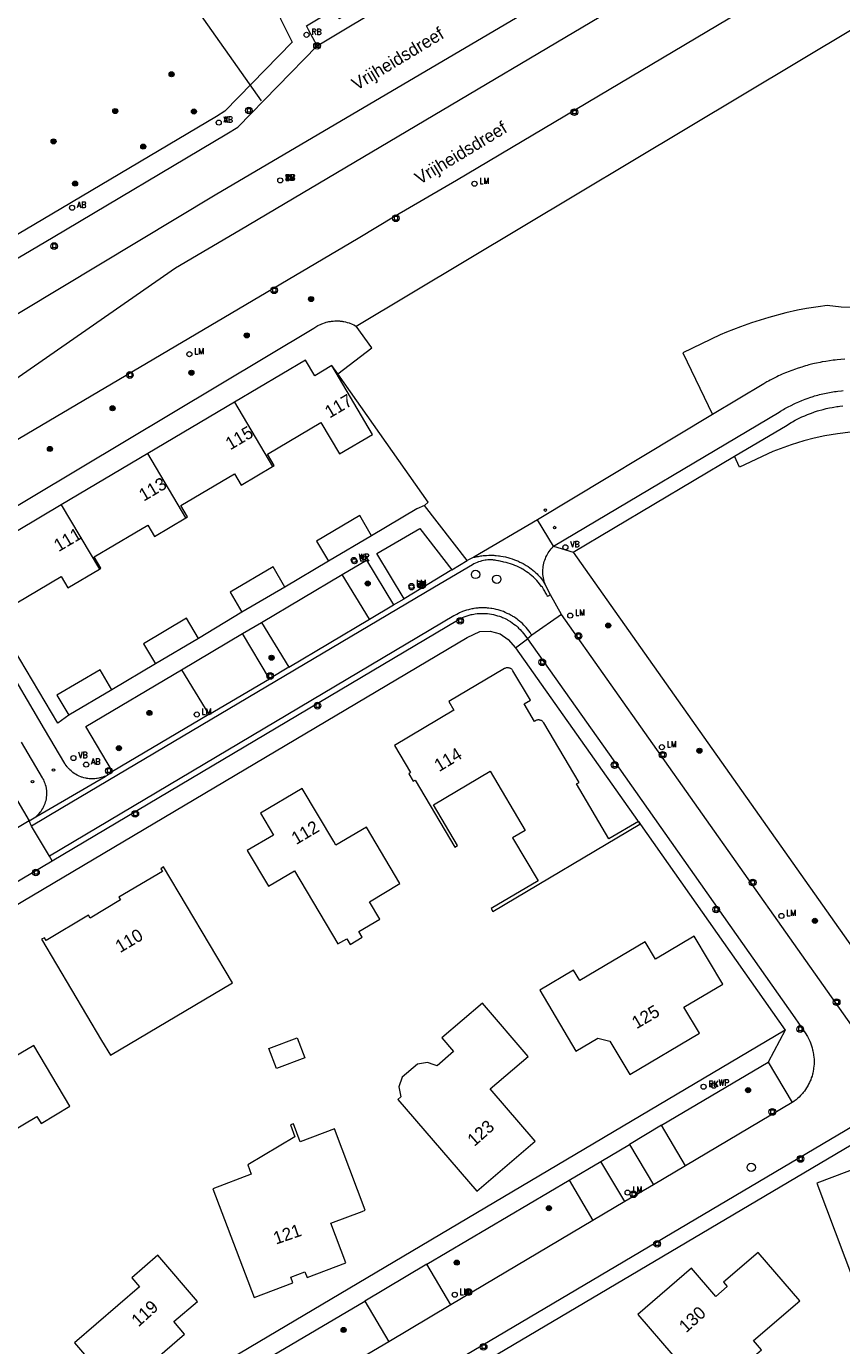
# Model space of a CAD drawing. Header units: metres. Extents: x 138165 to 154469, y 480134 to 494189.
# Tile 799 of 1056: x 145958 to 146038, y 488791 to 488922. Entities that reach past the tile are written whole.
import ezdxf

# ---------------------------------------------------------------- set-up
doc = ezdxf.new("R2010")
doc.units = ezdxf.units.M
doc.header["$LTSCALE"] = 0.001
doc.header["$MEASUREMENT"] = 0
for name, color, linetype, lineweight in [('Level 5', 7, 'Continuous', 0), ('TOP-L-duiker', 7, 'Continuous', 0), ('TOP-L-terrein schutting raster hek leuning', 7, 'Continuous', 0), ('TOP-L-topo objecten punt', 7, 'Continuous', 0), ('TOP-L-topo objecten vlak', 7, 'Continuous', 0), ('TOP-T-topo huisnummering naamgeving', 7, 'Continuous', 0)]:
    doc.layers.add(name, color=color, linetype=linetype, lineweight=lineweight)
doc.styles.add('Style-INTL_ISO', font='INTL_ISO.shx')
doc.styles.add('Style-STANDARD', font='STANDARD.shx')

# ---------------------------------------------------------------- blocks, each defined once
blk = doc.blocks.new('24')
at = {"layer": 'TOP-L-topo objecten punt', "color": 7, "linetype": 'Continuous', "lineweight": 0}
for radius in [0.025, 0.0182, 0.0115, 0.005]:
    blk.add_circle((0, 0), radius, dxfattribs=at)
blk = doc.blocks.new('39')
at = {"layer": 'TOP-L-topo objecten punt', "color": 7, "linetype": 'Continuous', "lineweight": 0}
for p, q in [((0.0175, 0.0175), (-0.0175, 0.0175)), ((-0.0175, 0.0175), (-0.0175, -0.0175)), ((0.0175, 0.0175), (0.0175, -0.0175)), ((0.0175, -0.0175), (-0.0175, -0.0175))]:
    blk.add_line(p, q, dxfattribs=at)
blk.add_circle((0, 0), 0.0332, dxfattribs=at)
blk = doc.blocks.new('*U13')
at = {"layer": 'Level 5', "color": 7, "linetype": 'Continuous', "lineweight": 0}
blk.add_circle((0, 0), 0.0415, dxfattribs=at)
blk = doc.blocks.new('150')
at = {"layer": 'Level 5', "color": 7, "linetype": 'Continuous', "lineweight": 0}
blk.add_blockref('*U13', (0, 0), dxfattribs=at)
blk = doc.blocks.new('73')
at = {"layer": 'TOP-L-topo objecten punt', "color": 7, "linetype": 'Continuous', "lineweight": 0}
blk.add_circle((0, 0), 0.025, dxfattribs=at)
at = {"layer": 'TOP-L-topo objecten punt', "color": 7, "linetype": 'Continuous', "lineweight": 0, "style": 'Style-STANDARD'}
blk.add_text('WP', height=0.06, dxfattribs=at).set_placement((0.0483, 0))
blk = doc.blocks.new('72')
at = {"layer": 'TOP-L-topo objecten punt', "color": 7, "linetype": 'Continuous', "lineweight": 0}
blk.add_circle((0, 0), 0.025, dxfattribs=at)
at = {"layer": 'TOP-L-topo objecten punt', "color": 7, "linetype": 'Continuous', "lineweight": 0, "style": 'Style-STANDARD'}
blk.add_text('BK', height=0.06, dxfattribs=at).set_placement((0.0483, 0))
blk = doc.blocks.new('10')
at = {"layer": 'TOP-L-topo objecten punt', "linetype": 'Continuous', "lineweight": 0}
blk.add_circle((0, 0), 0.0125, dxfattribs=at)
blk = doc.blocks.new('16')
at = {"layer": 'TOP-L-topo objecten punt', "color": 7, "linetype": 'Continuous', "lineweight": 0}
blk.add_circle((0, 0), 0.025, dxfattribs=at)
at = {"layer": 'TOP-L-topo objecten punt', "color": 7, "linetype": 'Continuous', "lineweight": 0, "style": 'Style-STANDARD'}
blk.add_text('LM', height=0.06, dxfattribs=at).set_placement((0.0483, 0))
blk = doc.blocks.new('14')
at = {"layer": 'TOP-L-topo objecten punt', "color": 7, "linetype": 'Continuous', "lineweight": 0}
blk.add_circle((0, 0), 0.025, dxfattribs=at)
at = {"layer": 'TOP-L-topo objecten punt', "color": 7, "linetype": 'Continuous', "lineweight": 0, "style": 'Style-STANDARD'}
blk.add_text('VB', height=0.06, dxfattribs=at).set_placement((0.0483, 0))
blk = doc.blocks.new('11')
at = {"layer": 'TOP-L-topo objecten punt', "color": 7, "linetype": 'Continuous', "lineweight": 0}
blk.add_circle((0, 0), 0.025, dxfattribs=at)
at = {"layer": 'TOP-L-topo objecten punt', "color": 7, "linetype": 'Continuous', "lineweight": 0, "style": 'Style-STANDARD'}
blk.add_text('AB', height=0.06, dxfattribs=at).set_placement((0.0483, 0))
blk = doc.blocks.new('175')
at = {"layer": 'TOP-L-topo objecten punt', "color": 7, "linetype": 'Continuous', "lineweight": 0}
blk.add_circle((0, 0), 0.025, dxfattribs=at)
at = {"layer": 'TOP-L-topo objecten punt', "color": 7, "linetype": 'Continuous', "lineweight": 0, "style": 'Style-STANDARD'}
blk.add_text('SB', height=0.06, dxfattribs=at).set_placement((0.0483, 0))
blk = doc.blocks.new('127')
at = {"layer": 'TOP-L-topo objecten punt', "color": 7, "linetype": 'Continuous', "lineweight": 0}
blk.add_circle((0, 0), 0.025, dxfattribs=at)
at = {"layer": 'TOP-L-topo objecten punt', "color": 7, "linetype": 'Continuous', "lineweight": 0, "style": 'Style-STANDARD'}
blk.add_text('RB', height=0.06, dxfattribs=at).set_placement((0.0483, 0))

msp = doc.modelspace()

# ---------------------------------------------------------------- linework, layer by layer
at = {"layer": 'TOP-L-duiker', "flags": 128}
for points in [[(145980.76, 488914.31), (145959.34, 488944.7)], [(145990.35, 488900.7), (145990.31, 488900.75)]]:
    msp.add_lwpolyline(points, dxfattribs=at)
at = {"layer": 'TOP-L-terrein schutting raster hek leuning', "flags": 128}
msp.add_lwpolyline([(146001.08, 488861.28), (146002.33, 488861.87), (146003.33, 488861.92), (146004.33, 488861.64), (146005.12, 488861.1), (146005.84, 488860.26), (146017.9, 488843.22), (146017.97, 488843.13), (146018.18, 488842.83)], dxfattribs=at)
at = {"layer": 'TOP-L-topo objecten vlak', "flags": 128}
for points in [[(146024.72, 488942.67), (146023.47, 488941.59), (146022.22, 488940.67), (146021.53, 488940.34), (146019.45, 488939.6), (146010.48, 488936.3), (146009.78, 488937.55), (145988.88, 488925.03), (145988.81, 488925.11), (145986.11, 488924.59), (145982.59, 488922.46), (145983.79, 488920.09), (145977.15, 488913.27), (145976.31, 488912.75), (145959.16, 488902.57), (145942.29, 488892.59), (145942.79, 488891.63)], [(146029.51, 488936.39), (145976.19, 488904.97), (145945.73, 488886.68)], [(145986.24, 488919.73), (145985.4, 488921.32), (145985.21, 488921.71), (145986.84, 488922.7), (145988.03, 488922.93), (145988.44, 488922.43), (146009.05, 488934.78), (146009.61, 488933.78)], [(145986.24, 488919.73), (146009.48, 488933.71), (146009.61, 488933.78)], [(145948.54, 488881.93), (145948.87, 488881.86), (145951.71, 488883.56), (145972.26, 488897.8), (145978.64, 488901.57), (146031.54, 488932.95)], [(146035.43, 488927.49), (146000, 488906.44), (145993.95, 488902.9), (145990.29, 488900.72), (145951.36, 488877.72), (145951.19, 488877.45)], [(145990.11, 488892.04), (146039.25, 488921.47)], [(145941.87, 488890.16), (145943.28, 488890.85), (145960.18, 488900.85), (145977.34, 488911.04), (145978.41, 488911.7), (145986.24, 488919.73)], [(146061.65, 488892.56), (146059.87, 488893.14), (146058.21, 488893.5), (146052.78, 488894.25), (146047.3, 488894.43), (146041.83, 488894.03), (146040.64, 488893.86), (146038, 488893.92), (146036.63, 488894.09), (146035.73, 488893.97), (146034.56, 488893.78), (146033.69, 488893.61), (146032.55, 488893.36), (146030.84, 488892.91), (146029.15, 488892.39), (146028.05, 488891.99), (146026.67, 488891.45), (146026.06, 488891.19), (146022.36, 488889.42), (146025.28, 488883.31)], [(145953.32, 488872.34), (145985.93, 488891.85), (145986.33, 488892.1), (145986.49, 488892.18), (145986.57, 488892.22), (145986.65, 488892.25), (145986.73, 488892.29), (145986.81, 488892.32), (145986.98, 488892.38), (145987.06, 488892.4), (145987.15, 488892.43), (145987.32, 488892.47), (145987.4, 488892.49), (145987.58, 488892.52), (145987.66, 488892.53), (145987.84, 488892.55), (145988.01, 488892.56), (145988.19, 488892.57), (145988.27, 488892.57), (145988.36, 488892.56), (145988.45, 488892.56), (145988.54, 488892.55), (145988.71, 488892.53), (145988.8, 488892.52), (145988.89, 488892.5), (145989.06, 488892.47), (145989.23, 488892.42), (145989.4, 488892.37), (145989.48, 488892.34), (145989.64, 488892.28), (145989.72, 488892.24), (145989.88, 488892.17), (145990.04, 488892.09), (145990.11, 488892.04)], [(145988.28, 488887.34), (145991.65, 488889.92), (145990.11, 488892.04)], [(145987.7, 488888.15), (145986.01, 488887.15), (145985.09, 488888.7), (145978.08, 488884.54)], [(145981.85, 488878.18), (145982, 488878.27), (145981.34, 488879.39), (145986.63, 488882.52), (145988.47, 488879.43), (145991.73, 488881.36), (145987.7, 488888.15)], [(145988.28, 488887.34), (145987.7, 488888.15)], [(146038.35, 488888.78), (146037.97, 488888.75), (146037.6, 488888.72), (146037.41, 488888.7), (146037.22, 488888.68), (146036.85, 488888.63), (146036.48, 488888.57), (146036.11, 488888.51), (146035.92, 488888.47), (146035.55, 488888.4), (146035.37, 488888.36), (146035.19, 488888.31), (146034.82, 488888.22), (146034.64, 488888.17), (146034.46, 488888.12), (146034.28, 488888.07), (146034.1, 488888.01), (146033.74, 488887.9), (146033.38, 488887.78), (146033.21, 488887.71), (146033.03, 488887.64), (146032.86, 488887.58), (146032.51, 488887.43), (146032.16, 488887.29), (146031.99, 488887.21), (146031.82, 488887.13), (146031.65, 488887.05), (146031.31, 488886.88), (146030.98, 488886.71), (146030.81, 488886.62), (146030.65, 488886.53), (146030.36, 488886.36), (146025.28, 488883.31)], [(145996.85, 488874.33), (145997.2, 488874.67), (145988.28, 488887.34)], [(146009.59, 488870.3), (146031.88, 488883.56), (146032.02, 488883.65), (146032.31, 488883.82), (146032.45, 488883.91), (146032.75, 488884.07), (146033.05, 488884.22), (146033.35, 488884.37), (146033.5, 488884.44), (146033.81, 488884.58), (146034.12, 488884.71), (146034.43, 488884.83), (146034.74, 488884.94), (146034.9, 488885), (146035.22, 488885.1), (146035.38, 488885.15), (146035.71, 488885.24), (146035.87, 488885.28), (146036.19, 488885.36), (146036.52, 488885.43), (146036.85, 488885.5), (146037.02, 488885.53), (146037.35, 488885.58), (146037.51, 488885.6), (146037.68, 488885.62), (146038.02, 488885.66), (146038.18, 488885.68)], [(145978.08, 488884.54), (145969.52, 488879.47)], [(145978.08, 488884.54), (145981.85, 488878.18)], [(146027.46, 488879.19), (146032.66, 488882.28), (146032.8, 488882.37), (146033.07, 488882.53), (146033.19, 488882.6), (146033.45, 488882.75), (146033.72, 488882.88), (146033.99, 488883.02), (146034.12, 488883.08), (146034.4, 488883.2), (146034.67, 488883.32), (146034.96, 488883.42), (146035.24, 488883.53), (146035.38, 488883.57), (146035.67, 488883.67), (146035.8, 488883.71), (146036.1, 488883.79), (146036.23, 488883.83), (146036.53, 488883.9), (146036.83, 488883.97), (146037.12, 488884.02), (146037.27, 488884.05), (146037.57, 488884.1), (146037.71, 488884.12), (146037.86, 488884.14), (146038.17, 488884.17)], [(146025.28, 488883.31), (146008, 488872.92)], [(146052.18, 488879.11), (146050.46, 488879.9), (146049.47, 488880.27), (146048.68, 488880.53), (146048.08, 488880.72), (146047.46, 488880.89), (146046.65, 488881.09), (146045.63, 488881.3), (146044.59, 488881.47), (146043.55, 488881.6), (146042.13, 488881.7), (146041.06, 488881.7), (146040, 488881.66), (146038.92, 488881.58), (146037.65, 488881.42), (146036.38, 488881.2), (146035.33, 488880.97), (146034.3, 488880.71), (146033.06, 488880.33), (146031.26, 488879.65), (146027.95, 488878.13), (146027.46, 488879.19)], [(145969.52, 488879.47), (145960.97, 488874.41)], [(145973.3, 488873.11), (145969.52, 488879.47)], [(146011.53, 488869.71), (146027.46, 488879.19)], [(145973.3, 488873.11), (145973.45, 488873.2), (145972.79, 488874.32), (145978.08, 488877.45), (145978.74, 488876.34), (145981.85, 488878.18)], [(145960.97, 488874.41), (145952.27, 488869.24)], [(145960.97, 488874.41), (145964.75, 488868.04)], [(145991.62, 488871.35), (145990.45, 488873.34), (145986.2, 488870.82), (145987.37, 488868.84)], [(145996.85, 488874.33), (145996.1, 488874), (145991.62, 488871.35)], [(146001.07, 488868.89), (145996.85, 488874.33)], [(145964.75, 488868.04), (145964.9, 488868.13), (145964.24, 488869.25), (145968.26, 488871.63), (145969.53, 488872.38), (145970.19, 488871.27), (145973.3, 488873.11)], [(145994.85, 488865.1), (145992.15, 488869.6), (145996.4, 488872.06), (145999.55, 488867.98)], [(146008, 488872.92), (146001.72, 488869.22)], [(146009.59, 488870.3), (146008, 488872.92)], [(145991.62, 488871.35), (145987.37, 488868.84)], [(146001.72, 488869.22), (146001.83, 488869.24), (146001.95, 488869.27), (146002.06, 488869.29), (146002.18, 488869.31), (146002.41, 488869.35), (146002.52, 488869.36), (146002.64, 488869.38), (146002.87, 488869.4), (146002.99, 488869.4), (146003.22, 488869.41), (146003.45, 488869.41), (146003.69, 488869.41), (146003.8, 488869.4), (146003.92, 488869.39), (146004.15, 488869.36), (146004.27, 488869.35), (146004.38, 488869.33), (146004.61, 488869.29), (146004.84, 488869.25), (146004.95, 488869.22), (146005.07, 488869.19), (146005.18, 488869.16), (146005.29, 488869.13), (146005.51, 488869.06), (146005.73, 488868.98), (146005.95, 488868.9), (146006.06, 488868.85), (146006.16, 488868.8), (146006.27, 488868.75), (146006.37, 488868.7), (146006.58, 488868.59), (146006.68, 488868.54), (146006.88, 488868.42), (146007.08, 488868.3), (146007.27, 488868.16), (146007.39, 488868.08), (146007.56, 488867.94), (146007.73, 488867.8), (146007.81, 488867.72), (146007.97, 488867.57), (146008.04, 488867.49), (146008.12, 488867.41), (146008.27, 488867.25), (146008.41, 488867.08), (146008.47, 488866.99), (146008.58, 488866.85), (146008.89, 488866.27)], [(146008.89, 488866.27), (146008.83, 488866.42), (146008.77, 488866.57), (146008.71, 488866.72), (146008.67, 488866.87), (146008.63, 488867.03), (146008.6, 488867.19), (146008.57, 488867.35), (146008.55, 488867.51), (146008.55, 488867.67), (146008.54, 488867.83), (146008.55, 488867.99), (146008.56, 488868.16), (146008.58, 488868.32), (146008.61, 488868.47), (146008.64, 488868.63), (146008.68, 488868.79), (146008.73, 488868.94), (146008.79, 488869.09), (146008.85, 488869.24), (146008.92, 488869.39), (146009, 488869.53), (146009.08, 488869.67), (146009.17, 488869.8), (146009.27, 488869.93), (146009.37, 488870.06), (146009.48, 488870.18), (146009.59, 488870.3)], [(146009.59, 488870.3), (146011.53, 488869.71)], [(146011.53, 488869.71), (146045.73, 488821.29), (146075.33, 488838.31), (146079.86, 488840.72)], [(145952.27, 488869.24), (145955.38, 488863.99), (145960.98, 488867.31), (145961.64, 488866.2), (145964.75, 488868.04)], [(146009.3, 488865.52), (146009, 488865.35), (146008.99, 488865.39), (146008.89, 488865.59), (146008.78, 488865.78), (146008.73, 488865.88), (146008.61, 488866.06), (146008.49, 488866.25), (146008.42, 488866.34), (146008.29, 488866.51), (146008.22, 488866.6), (146008.08, 488866.77), (146007.93, 488866.93), (146007.85, 488867.01), (146007.7, 488867.17), (146007.61, 488867.24), (146007.45, 488867.39), (146007.28, 488867.53), (146007.19, 488867.6), (146007.1, 488867.67), (146006.92, 488867.79), (146006.74, 488867.92), (146006.55, 488868.03), (146006.45, 488868.09), (146006.36, 488868.14), (146006.16, 488868.24), (146005.96, 488868.33), (146005.76, 488868.42), (146005.65, 488868.46), (146005.44, 488868.53), (146005.34, 488868.57), (146005.13, 488868.63), (146004.91, 488868.69), (146004.7, 488868.74), (146004.59, 488868.76), (146004.41, 488868.79), (146004.33, 488868.82), (146004.17, 488868.86), (146004.09, 488868.88), (146003.92, 488868.91), (146003.84, 488868.92), (146003.67, 488868.94), (146003.59, 488868.95), (146003.43, 488868.96), (146003.34, 488868.96), (146003.18, 488868.95), (146003.09, 488868.95), (146002.93, 488868.93), (146002.84, 488868.92), (146002.68, 488868.89), (146002.52, 488868.86), (146002.44, 488868.84), (146002.36, 488868.81), (146002.2, 488868.76), (146002.04, 488868.7), (146001.89, 488868.64), (146001.74, 488868.56), (146001.6, 488868.48), (145997.83, 488866.27), (145960.96, 488844.39), (145958.04, 488842.67)], [(145983.07, 488866.28), (145981.91, 488868.28), (145977.66, 488865.76), (145978.83, 488863.78)], [(145987.37, 488868.84), (145983.07, 488866.28)], [(145988.73, 488867.51), (145991.12, 488868.93), (145993.78, 488864.52)], [(145999.55, 488867.98), (146001.07, 488868.89)], [(146001.72, 488869.22), (146001.07, 488868.89)], [(145980.76, 488862.78), (145988.73, 488867.51)], [(145991.41, 488863.1), (145988.73, 488867.51)], [(145999.55, 488867.98), (145994.85, 488865.1)], [(145983.07, 488866.28), (145978.83, 488863.78)], [(146009.3, 488865.52), (146008.89, 488866.27)], [(146010.37, 488863.55), (146009.3, 488865.52)], [(146007.45, 488861.51), (146007.4, 488861.6), (146007.28, 488861.78), (146007.15, 488861.95), (146007.02, 488862.12), (146006.89, 488862.28), (146006.74, 488862.44), (146006.67, 488862.51), (146006.52, 488862.66), (146006.36, 488862.81), (146006.28, 488862.88), (146006.11, 488863.01), (146006.03, 488863.08), (146005.86, 488863.2), (146005.77, 488863.26), (146005.68, 488863.32), (146005.59, 488863.38), (146005.5, 488863.43), (146005.41, 488863.48), (146005.22, 488863.59), (146005.12, 488863.64), (146005.03, 488863.68), (146004.83, 488863.77), (146004.64, 488863.85), (146004.43, 488863.92), (146004.23, 488863.98), (146004.13, 488864.01), (146003.92, 488864.07), (146003.82, 488864.09), (146003.71, 488864.11), (146003.51, 488864.15), (146003.4, 488864.17), (146003.19, 488864.19), (146003.08, 488864.2), (146002.98, 488864.21), (146002.76, 488864.22), (146002.55, 488864.22), (146002.44, 488864.22), (146002.23, 488864.21), (146002.12, 488864.2), (146001.91, 488864.18), (146001.73, 488864.15), (146001.62, 488864.13), (146001.52, 488864.11), (146001.31, 488864.07), (146001.21, 488864.04), (146001.01, 488863.98), (146000.81, 488863.92), (146000.61, 488863.85), (146000.32, 488863.72), (146000.22, 488863.68), (146000.04, 488863.58), (145999.94, 488863.53), (145999.76, 488863.43), (145959.81, 488839.71)], [(145991.41, 488863.1), (145993.78, 488864.52)], [(145993.78, 488864.52), (145994.85, 488865.1)], [(145960.08, 488839.25), (146000.11, 488863), (146000.48, 488863.21), (146000.6, 488863.26), (146000.78, 488863.34), (146000.97, 488863.41), (146001.16, 488863.47), (146001.25, 488863.5), (146001.45, 488863.55), (146001.55, 488863.57), (146001.74, 488863.61), (146001.84, 488863.62), (146002.04, 488863.65), (146002.14, 488863.66), (146002.25, 488863.67), (146002.35, 488863.67), (146002.56, 488863.68), (146002.76, 488863.67), (146002.96, 488863.66), (146003.07, 488863.65), (146003.27, 488863.63), (146003.47, 488863.6), (146003.67, 488863.56), (146003.87, 488863.51), (146004.06, 488863.45), (146004.26, 488863.39), (146004.45, 488863.32), (146004.54, 488863.28), (146004.64, 488863.24), (146004.82, 488863.16), (146005, 488863.06), (146005.09, 488863.01), (146005.27, 488862.91), (146005.36, 488862.86), (146005.52, 488862.74), (146005.69, 488862.62), (146005.85, 488862.5), (146005.93, 488862.43), (146006.08, 488862.3), (146006.15, 488862.23), (146006.3, 488862.08), (146006.44, 488861.93), (146006.51, 488861.86), (146006.63, 488861.7), (146006.76, 488861.54), (146007.02, 488861.17)], [(145974.53, 488861.2), (145973.36, 488863.19), (145969.11, 488860.67), (145970.28, 488858.7)], [(145978.83, 488863.78), (145974.53, 488861.2)], [(145983.45, 488858.36), (145991.41, 488863.1)], [(146010.37, 488863.55), (146007.45, 488861.51)], [(146041.94, 488818.85), (146010.37, 488863.55)], [(145868.64, 488782.75), (145908.7, 488806.51), (145957.18, 488835.26), (146001.08, 488861.28), (146002.33, 488861.87), (146003.33, 488861.92), (146004.33, 488861.64), (146005.12, 488861.1), (146005.84, 488860.26)], [(145972.86, 488858.11), (145978.88, 488861.69)], [(145978.88, 488861.69), (145980.76, 488862.78)], [(145981.53, 488857.2), (145978.88, 488861.69)], [(145980.76, 488862.78), (145983.45, 488858.36)], [(146007.45, 488861.51), (146007.02, 488861.17)], [(145974.53, 488861.2), (145970.28, 488858.7)], [(146005.84, 488860.26), (146007.02, 488861.17)], [(146005.84, 488860.26), (146017.9, 488843.22), (146017.97, 488843.13)], [(146007.02, 488861.17), (146016.05, 488848.42), (146033.43, 488823.73), (146034.52, 488822.14), (146034.62, 488821.97), (146034.67, 488821.88), (146034.77, 488821.7), (146034.81, 488821.61), (146034.89, 488821.43), (146034.97, 488821.25), (146035.01, 488821.15), (146035.07, 488820.96), (146035.13, 488820.77), (146035.18, 488820.58), (146035.2, 488820.48), (146035.24, 488820.28), (146035.27, 488820.13), (146035.28, 488820.03), (146035.3, 488819.83), (146035.32, 488819.64), (146035.32, 488819.44), (146035.32, 488819.34), (146035.32, 488819.15), (146035.3, 488818.95), (146035.28, 488818.75), (146035.27, 488818.66), (146035.23, 488818.46), (146035.19, 488818.27), (146035.17, 488818.17), (146035.12, 488817.98), (146035.05, 488817.8), (146034.99, 488817.61), (146034.95, 488817.52), (146034.87, 488817.34), (146034.78, 488817.16), (146034.74, 488817.08), (146034.64, 488816.91), (146034.59, 488816.82), (146034.48, 488816.66), (146034.37, 488816.49), (146034.25, 488816.34), (146034.18, 488816.26), (146034.05, 488816.11), (146033.99, 488816.04), (146033.85, 488815.9), (146033.7, 488815.77), (146033.63, 488815.7), (146033.55, 488815.64), (146033.48, 488815.58), (146033.32, 488815.46), (146033.16, 488815.35)], [(145965.31, 488847.58), (145965.23, 488847.57), (145965.16, 488847.54), (145965.08, 488847.51), (145964.93, 488847.46), (145964.78, 488847.42), (145964.7, 488847.4), (145964.54, 488847.37), (145964.46, 488847.36), (145964.31, 488847.34), (145964.23, 488847.34), (145964.07, 488847.33), (145963.99, 488847.33), (145963.91, 488847.33), (145963.75, 488847.34), (145963.59, 488847.36), (145963.51, 488847.37), (145963.43, 488847.39), (145963.36, 488847.4), (145963.2, 488847.44), (145963.05, 488847.49), (145962.98, 488847.51), (145962.9, 488847.54), (145962.75, 488847.6), (145962.61, 488847.67), (145962.54, 488847.71), (145962.4, 488847.78), (145962.27, 488847.87), (145962.14, 488847.96), (145962.07, 488848.01), (145961.95, 488848.11), (145961.83, 488848.22), (145961.78, 488848.28), (145961.72, 488848.33), (145961.67, 488848.39), (145961.62, 488848.45), (145961.57, 488848.51), (145961.47, 488848.64), (145961.38, 488848.77), (145961.34, 488848.84), (145959.34, 488852.25), (145955.07, 488859.48)], [(145961.74, 488853.62), (145960.64, 488852.84), (145956.27, 488860.2)], [(145965.98, 488856.14), (145964.81, 488858.11), (145960.56, 488855.59), (145961.74, 488853.62)], [(145966.03, 488848.06), (145963.41, 488852.51), (145972.86, 488858.11)], [(145970.28, 488858.7), (145965.98, 488856.14)], [(145972.86, 488858.11), (145975.54, 488853.68)], [(145983.45, 488858.36), (145981.53, 488857.2)], [(146017.97, 488843.13), (146015.07, 488841.41), (146011.86, 488846.83), (146012.12, 488846.98), (146008.64, 488852.85), (146008.61, 488852.9), (146008.55, 488852.97), (146008.5, 488853.02), (146008.45, 488853.05), (146008.4, 488853.08), (146008.34, 488853.11), (146008.28, 488853.13), (146008.22, 488853.14), (146008.16, 488853.15), (146008.1, 488853.15), (146008.04, 488853.15), (146007.98, 488853.14), (146007.92, 488853.12), (146007.86, 488853.09), (146007.81, 488853.06), (146007.73, 488853.01), (146006.71, 488854.73), (146007.31, 488855.09), (146005.58, 488858.01), (146005.55, 488858.06), (146005.51, 488858.11), (146005.46, 488858.16), (146005.41, 488858.19), (146005.36, 488858.23), (146005.3, 488858.26), (146005.22, 488858.28), (146005.16, 488858.3), (146005.1, 488858.31), (146005.03, 488858.31), (146004.97, 488858.3), (146004.91, 488858.29), (146004.85, 488858.27), (146004.8, 488858.24), (146004.76, 488858.22), (145999.25, 488854.96), (145999.76, 488854.1), (145993.9, 488850.62), (145995.48, 488847.95), (145995.29, 488847.84), (145995.73, 488847.09), (145995.92, 488847.2), (145999.84, 488840.6), (146000.11, 488840.76), (145997.74, 488844.76), (146003.33, 488848.08), (146006.79, 488842.24), (146005.55, 488841.51), (146008.07, 488837.26), (146003.44, 488834.52), (146003.6, 488834.24), (146018.12, 488842.85), (146017.97, 488843.13)], [(145975.54, 488853.68), (145981.53, 488857.2)], [(145965.98, 488856.14), (145961.74, 488853.62)], [(145975.54, 488853.68), (145966.03, 488848.06)], [(145958.48, 488843.58), (145958.53, 488843.64), (145958.58, 488843.69), (145958.7, 488843.8), (145958.8, 488843.91), (145958.9, 488844.03), (145958.95, 488844.09), (145959, 488844.16), (145959.04, 488844.22), (145959.08, 488844.28), (145959.16, 488844.41), (145959.24, 488844.55), (145959.27, 488844.62), (145959.33, 488844.76), (145959.39, 488844.91), (145959.44, 488845.05), (145959.46, 488845.13), (145959.48, 488845.2), (145959.51, 488845.35), (145959.52, 488845.43), (145959.54, 488845.58), (145959.55, 488845.66), (145959.56, 488845.82), (145959.56, 488845.89), (145959.56, 488845.97), (145959.56, 488846.05), (145959.55, 488846.2), (145959.54, 488846.28), (145959.51, 488846.43), (145959.5, 488846.51), (145959.48, 488846.58), (145959.44, 488846.73), (145959.4, 488846.88), (145959.37, 488846.95), (145959.34, 488847.02), (145959.31, 488847.1), (145959.25, 488847.24), (145959.17, 488847.37), (145959.14, 488847.44), (145957.04, 488850.94)], [(145945.21, 488841.67), (145955.25, 488847.57), (145957.8, 488843.18)], [(145958.48, 488843.58), (145965.31, 488847.58)], [(145965.31, 488847.58), (145965.52, 488847.7), (145966.03, 488848.06)], [(145991.41, 488835.2), (145994.42, 488836.98), (145991.11, 488842.57), (145988.1, 488840.79), (145987.89, 488841.13), (145984.78, 488846.38), (145980.65, 488843.93), (145981.93, 488841.78), (145979.35, 488840.25), (145981.44, 488836.72), (145984.02, 488838.26), (145988.3, 488831.03), (145989.17, 488831.54), (145989.51, 488830.96), (145990.71, 488831.68), (145990.37, 488832.25), (145992.43, 488833.48), (145991.41, 488835.2)], [(145957.8, 488843.18), (145958.48, 488843.58)], [(145957.8, 488843.18), (145947.83, 488837.21)], [(145958.04, 488842.67), (145957.8, 488843.18)], [(145959.81, 488839.71), (145958.04, 488842.67)], [(146017.97, 488843.13), (146018.18, 488842.83), (146032.48, 488822.51)], [(145960.08, 488839.25), (145959.81, 488839.71)], [(145864.09, 488782.27), (145879.05, 488791.16), (145960.08, 488839.25)], [(145959.04, 488831.49), (145964.97, 488821.49), (145965.83, 488820.03), (145977.88, 488827.17), (145971.08, 488838.63), (145970.82, 488838.45), (145970.97, 488838.19), (145966.67, 488835.64), (145966.84, 488835.37), (145963.83, 488833.58), (145963.66, 488833.86), (145959.48, 488831.38), (145959.33, 488831.64), (145959.04, 488831.49)], [(146024, 488822.2), (146022.47, 488824.78), (146026.3, 488827.05), (146023.49, 488831.78), (146019.67, 488829.51), (146018.64, 488831.23), (146012.18, 488827.4), (146011.56, 488828.43), (146008.23, 488826.45), (146011.8, 488820.43), (146013.98, 488821.72), (146015.16, 488821.42), (146017.12, 488818.12), (146024, 488822.2)], [(145954.73, 488811.7), (145958.58, 488813.99), (145958.99, 488813.3), (145961.84, 488814.99), (145958.27, 488821.01), (145955.69, 488819.48), (145951.46, 488826.62), (145947.33, 488824.17), (145948.38, 488822.4), (145946.69, 488821.4), (145946.51, 488821.82), (145946.21, 488821.7), (145947.83, 488817.93), (145946.73, 488817.46), (145946.62, 488817.84), (145946.31, 488817.75), (145948.3, 488810.63), (145948.62, 488810.72), (145948.34, 488811.72), (145953.8, 488813.25), (145954.36, 488812.32), (145954.73, 488811.7)], [(145998.58, 488821.74), (145999.73, 488820.41), (145998.09, 488819), (145997.82, 488819.1), (145997.15, 488819.33), (145996.17, 488819.15), (145994.66, 488817.85), (145994.33, 488816.91), (145994.51, 488815.92), (145994.22, 488815.67), (146002.02, 488806.59), (146007.77, 488811.53), (146003.33, 488816.7), (146007.09, 488819.92), (146002.58, 488825.17), (145998.58, 488821.74)], [(146032.48, 488822.51), (145979.54, 488791.14), (145928.33, 488760.76), (145896.33, 488741.78)], [(146032.48, 488822.51), (146030.8, 488819.35)], [(145982.23, 488818.73), (145981.48, 488820.69), (145984.29, 488821.75), (145985.03, 488819.79), (145982.23, 488818.73)], [(146020.24, 488813.11), (146030.8, 488819.35)], [(146030.8, 488819.35), (146033.16, 488815.35)], [(145975.14, 488775.15), (146043.97, 488815.89)], [(146033.16, 488815.35), (146022.61, 488809.12)], [(145903.65, 488730.94), (145976.93, 488774.46), (146041.31, 488812.55), (146044.9, 488814.48)], [(145983.91, 488813.27), (145983.61, 488813.16), (145984.06, 488811.98), (145979.4, 488809.22), (145979.75, 488808.28), (145975.96, 488806.85), (145980.02, 488796.09), (145983.86, 488797.54), (145983.65, 488798.1), (145985.05, 488798.63), (145985.26, 488798.07), (145989.1, 488799.52), (145987.61, 488803.45), (145990.7, 488804.61), (145990.98, 488804.72), (145987.95, 488812.76), (145984.58, 488811.49), (145983.91, 488813.27)], [(146020.24, 488813.11), (146017.09, 488811.21)], [(146022.61, 488809.12), (146020.24, 488813.11)], [(146014.28, 488809.55), (146017.09, 488811.21)], [(146017.09, 488811.21), (146019.46, 488807.24)], [(146011.14, 488807.7), (146014.28, 488809.55)], [(146016.63, 488805.57), (146014.28, 488809.55)], [(146050.71, 488802.69), (146046.7, 488801.17), (146043.26, 488810.3), (146035.59, 488807.41), (146040.17, 488795.24), (146047.56, 488798.03), (146047.72, 488797.6), (146048.81, 488794.7), (146053.11, 488796.33), (146050.71, 488802.69)], [(146022.61, 488809.12), (146019.46, 488807.24)], [(145997.09, 488799.41), (146011.14, 488807.7)], [(146011.14, 488807.7), (146013.49, 488803.7)], [(146019.46, 488807.24), (146016.63, 488805.57)], [(146016.63, 488805.57), (146013.49, 488803.7)], [(146013.49, 488803.7), (145999.46, 488795.38)], [(145970.76, 488788.83), (145969.98, 488789.74), (145973.16, 488792.47), (145972.1, 488793.72), (145974.43, 488795.72), (145970.52, 488800.27), (145967.94, 488798.06), (145968.72, 488797.15), (145962.29, 488791.62), (145967.27, 488785.83), (145970.76, 488788.83)], [(146026.75, 488797.19), (146025.61, 488796.21), (146023.23, 488798.99), (146017.92, 488794.43), (146024.82, 488786.39), (146030.13, 488790.95), (146029.35, 488791.86), (146033.9, 488795.77), (146029.8, 488800.55), (146026.38, 488797.61), (146026.75, 488797.19)], [(145997.09, 488799.41), (145990.95, 488795.73)], [(145999.46, 488795.38), (145997.09, 488799.41)], [(145979.52, 488788.99), (145990.95, 488795.73)], [(145990.95, 488795.73), (145993.32, 488791.72)], [(145999.46, 488795.38), (145993.32, 488791.72)], [(145993.32, 488791.72), (145981.92, 488785.01)]]:
    msp.add_lwpolyline(points, dxfattribs=at)

# ---------------------------------------------------------------- block references
at = {"layer": 'TOP-L-topo objecten punt', "xscale": 10, "yscale": 10, "zscale": 10}
for name, p in [('127', (145985.21, 488920.82)), ('39', (145986.24, 488919.73)), ('24', (145971.88, 488916.92)), ('39', (145979.5, 488913.35)), ('24', (145966.32, 488913.29)), ('24', (145974.08, 488913.25)), ('11', (145976.53, 488912.15)), ('14', (145976.53, 488912.15)), ('39', (146011.65, 488913.18)), ('24', (145960.22, 488910.29)), ('24', (145969.08, 488909.78)), ('24', (145962.35, 488906.13)), ('16', (145982.61, 488906.44)), ('14', (145982.61, 488906.44)), ('11', (145982.61, 488906.44)), ('127', (145982.61, 488906.44)), ('16', (146001.79, 488906.11)), ('11', (145962.05, 488903.74)), ('39', (145994.02, 488902.7)), ('39', (145960.28, 488899.96)), ('39', (145982.01, 488895.59)), ('24', (145985.65, 488894.72)), ('24', (145979.3, 488891.13)), ('16', (145973.63, 488889.28)), ('24', (145973.83, 488887.44)), ('39', (145967.76, 488887.22)), ('24', (145966.05, 488883.93)), ('24', (145959.86, 488879.92)), ('10', (146008.79, 488873.88)), ('10', (146009.7, 488872.15)), ('14', (146010.76, 488870.21)), ('73', (145989.86, 488868.96)), ('72', (145989.95, 488868.82)), ('24', (145991.24, 488866.63)), ('16', (145995.56, 488866.39)), ('175', (145995.58, 488866.24)), ('39', (145996.6, 488866.44)), ('150', (146001.9, 488867.52)), ('150', (146003.99, 488867.05)), ('39', (146000.38, 488862.94)), ('16', (146011.25, 488863.46)), ('39', (146012.06, 488861.44)), ('24', (146015, 488862.48)), ('24', (145981.75, 488859.29)), ('39', (146008.48, 488858.85)), ('39', (145981.61, 488857.5)), ('24', (145969.68, 488853.84)), ('16', (145974.36, 488853.69)), ('39', (145986.29, 488854.56)), ('14', (145962.18, 488849.39)), ('24', (145966.68, 488850.36)), ('39', (146020.37, 488849.7)), ('16', (146020.3, 488850.46)), ('24', (146024, 488850.11)), ('11', (145963.44, 488848.74)), ('39', (146015.63, 488848.7)), ('10', (145958.14, 488847.06)), ('10', (145960.22, 488848.2)), ('39', (145965.68, 488848.13)), ('39', (145968.29, 488843.87)), ('39', (145958.48, 488838.08)), ('39', (146029.26, 488837.09)), ('39', (146025.66, 488834.43)), ('16', (146032.1, 488833.79)), ('24', (146035.41, 488833.31)), ('39', (146037.55, 488825.28)), ('39', (146033.95, 488822.62)), ('72', (146024.41, 488816.92)), ('73', (146025.41, 488817.02)), ('24', (146028.8, 488816.58)), ('39', (146031.2, 488814.43)), ('39', (146033.98, 488809.79)), ('150', (146029.12, 488808.96)), ('16', (146016.91, 488806.46)), ('39', (146017.5, 488806.3)), ('24', (146009.14, 488804.93)), ('39', (146019.82, 488801.41)), ('24', (146000.03, 488799.55)), ('16', (145999.84, 488796.38)), ('39', (146001.2, 488796.64)), ('24', (145988.86, 488792.9)), ('39', (146002.69, 488791.23))]:
    msp.add_blockref(name, p, dxfattribs=at)

# ---------------------------------------------------------------- texts
at = {"layer": 'TOP-T-topo huisnummering naamgeving', "style": 'Style-INTL_ISO'}
for s, rotation, p in [('Vrijheidsdreef', 31.1, (145990.15, 488915.29)), ('Vrijheidsdreef', 31.1, (145996.38, 488905.99)), ('117', 30.6, (145987.48, 488882.91)), ('115', 30.6, (145977.67, 488879.77)), ('113', 30.6, (145969.12, 488874.7)), ('111', 30.6, (145960.72, 488869.72)), ('114', 30.9, (145998.29, 488847.99)), ('112', 30.6, (145984.18, 488840.79)), ('110', 30.6, (145966.79, 488830.11)), ('125', 30.3, (146017.79, 488822.59)), ('123', 41.6, (146001.77, 488810.96)), ('121', 19.1, (145982.18, 488801.32)), ('119', 42.1, (145968.6, 488793.14)), ('130', 42.1, (146022.68, 488792.55))]:
    msp.add_text(s, height=1.25, rotation=rotation, dxfattribs=at).set_placement(p)

doc.saveas('drawing.dxf')
